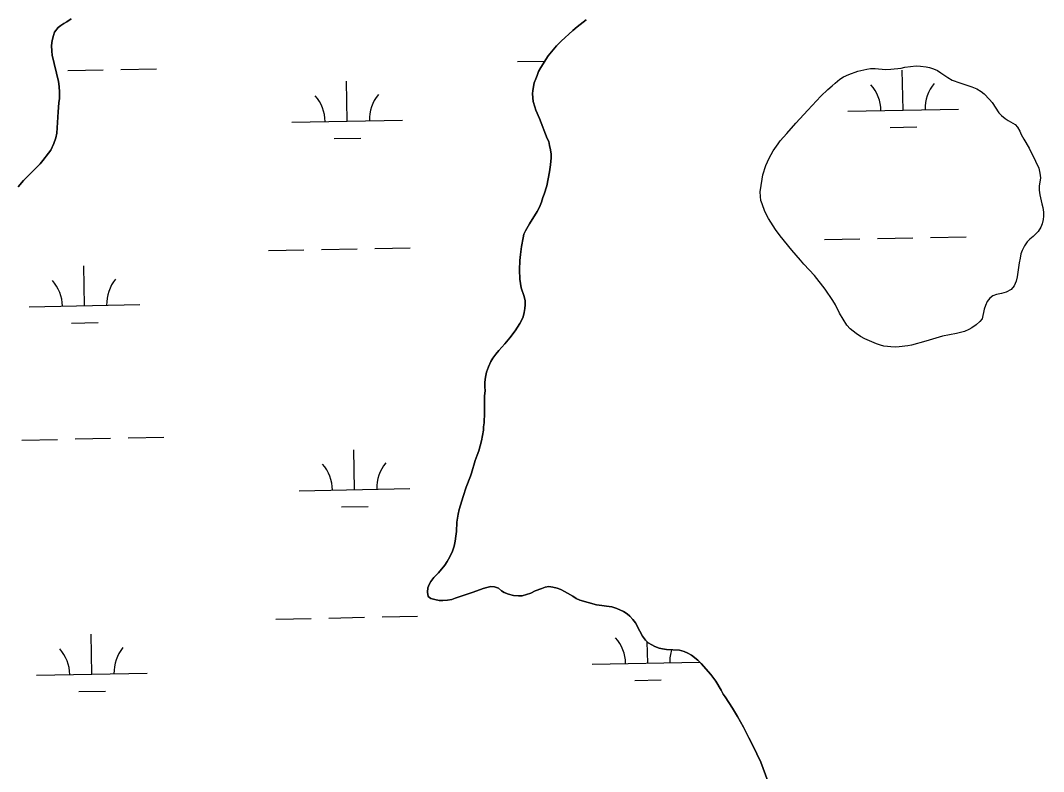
# Model space of a CAD drawing. Extents: x 3989314 to 4027622, y 243956 to 270014.
# Drawn here: x 4001338 to 4002262, y 252919 to 253597 of the extents above; entities that cross this region are included whole.
import ezdxf

# ---------------------------------------------------------------- set-up
doc = ezdxf.new("R2010")
doc.units = 0
doc.layers.add('V-RIVR-EDGE', color=7, linetype='Continuous')
doc.layers.add('V-WETL-SWMP', color=7, linetype='Continuous')

msp = doc.modelspace()

# ---------------------------------------------------------------- linework, layer by layer
at = {"layer": 'V-RIVR-EDGE'}
for points in [[(4001383.62, 253598.75), (4001379.89, 253595.96), (4001377.18, 253594.57), (4001374.35, 253592.79), (4001371.9, 253590.88), (4001368.8, 253586.67), (4001367.75, 253583.73), (4001366.7, 253579.25), (4001366.02, 253574.64), (4001366.25, 253569.63), (4001366.61, 253565.91), (4001372.22, 253542.03), (4001372.83, 253537.54), (4001373.18, 253532.53), (4001373.15, 253526.76), (4001372.61, 253522.79), (4001371.91, 253514.72), (4001371.05, 253500.36), (4001370.63, 253495.62), (4001369.83, 253491.27), (4001368.14, 253486.28), (4001365.27, 253480.27), (4001363.33, 253477.46), (4001358.16, 253470.7), (4001355.83, 253467.9), (4001340.73, 253452.86), (4001335.95, 253447.13)], [(4001731.51, 253136.02), (4001731.95, 253144.22), (4001733.03, 253151.65), (4001733.95, 253155.75), (4001737.49, 253167.52), (4001740.37, 253175.97), (4001744.08, 253185.87), (4001745.27, 253188.68), (4001748.53, 253200.1), (4001750.35, 253204.7), (4001751.66, 253208.67), (4001754.29, 253217.62), (4001755.89, 253227.23), (4001756.04, 253230.31), (4001756.57, 253233.89), (4001756.89, 253243.12), (4001756.71, 253254.28), (4001756.86, 253258.25), (4001757.41, 253262.74), (4001757.04, 253266.33), (4001757.2, 253270.56), (4001757.74, 253275.17), (4001758.8, 253279.78), (4001760.37, 253284.39), (4001762.45, 253289.37), (4001764.27, 253292.31), (4001766.98, 253296.01), (4001769.7, 253299.2), (4001775.25, 253305.32), (4001779.77, 253310.8), (4001784.43, 253316.93), (4001788.71, 253323.57), (4001790.26, 253326.25), (4001791.7, 253329.57), (4001792.62, 253333.54), (4001793.16, 253337.13), (4001793.56, 253340.46), (4001793.59, 253344.18), (4001792.58, 253347.9), (4001789.82, 253355.87), (4001788.84, 253363.7), (4001788.51, 253372.03), (4001788.82, 253380.49), (4001789.24, 253385.88), (4001790.19, 253393.31), (4001791.65, 253400.99), (4001792.44, 253404.32), (4001793.87, 253407.26), (4001797.5, 253413.52), (4001804.5, 253424.63), (4001806.58, 253428.72), (4001808.4, 253433.06), (4001809.59, 253437.29), (4001810.76, 253440.36), (4001812.99, 253448.04), (4001815.64, 253460.46), (4001816.45, 253466.99), (4001817, 253473.27), (4001817.02, 253476.6), (4001816.54, 253480.33), (4001815.67, 253484.43), (4001814.79, 253487.9), (4001813.53, 253490.73), (4001806.59, 253508.6), (4001803.18, 253516.19), (4001802.17, 253519.14), (4001800.93, 253524.02), (4001800.33, 253530.95), (4001800.48, 253534.15), (4001801.81, 253540.94), (4001803.11, 253544.65), (4001804.54, 253547.59), (4001805.72, 253551.05), (4001807.67, 253554.62), (4001814.4, 253565.35), (4001821.9, 253574.28), (4001826.03, 253578.48), (4001836.61, 253588.15), (4001840.48, 253591.46), (4001848.6, 253597.82)], [(4002007.41, 253454.07), (4002008.2, 253457.92), (4002010.96, 253466.25), (4002013.96, 253472.92), (4002017.6, 253479.45), (4002021.88, 253485.97), (4002023.83, 253488.53), (4002029.66, 253495.31), (4002037.81, 253504.51), (4002048.82, 253516.13), (4002060.47, 253528.91), (4002066.68, 253534.9), (4002070.68, 253538.22), (4002073.4, 253540.77), (4002077.53, 253544.09), (4002080.89, 253546.38), (4002085.66, 253548.53), (4002094.03, 253551.43), (4002102.14, 253553.31), (4002105.23, 253553.8), (4002109.6, 253553.77), (4002118.85, 253552.94), (4002123.73, 253553.29), (4002132.87, 253554.26), (4002136.34, 253555.01), (4002146.63, 253556.23), (4002150.49, 253556.08), (4002155.62, 253555.4), (4002158.58, 253554.74), (4002162.17, 253553.68), (4002165.89, 253551.99), (4002168.96, 253550.04), (4002175.1, 253545.76), (4002179.19, 253543.29), (4002185.86, 253540.8), (4002196.76, 253537.26), (4002201.25, 253535.43), (4002205.09, 253533.22), (4002208.03, 253530.89), (4002212.88, 253525.85), (4002215.18, 253523.13), (4002221.16, 253513.97), (4002223.58, 253511.38), (4002226.91, 253508.66), (4002229.59, 253506.84), (4002235.87, 253503.2), (4002237.91, 253501.01), (4002240.2, 253497.26), (4002241.46, 253494.3), (4002243.75, 253490.04), (4002248.58, 253482.04), (4002254.42, 253470.3), (4002257.2, 253463.86), (4002258.33, 253459.35), (4002258.69, 253455.11), (4002257.74, 253447.66), (4002257.71, 253444.06), (4002258.2, 253439.82), (4002259.94, 253431.58), (4002260.82, 253428.36), (4002261.44, 253424.12), (4002261.54, 253420.65), (4002261.14, 253417.44), (4002260.34, 253413.71), (4002259.16, 253410.51), (4002256.82, 253406.67), (4002252.3, 253402.2), (4002249.32, 253399.78), (4002246.87, 253397.48), (4002244.27, 253393.64), (4002242.19, 253389.41), (4002241.14, 253386.46), (4002240.47, 253382.61), (4002239.54, 253378.51), (4002237.66, 253365.92), (4002236.86, 253361.94), (4002235.16, 253357.58), (4002232.45, 253354.39), (4002227.93, 253351.98), (4002223.55, 253350.72), (4002219.18, 253349.85), (4002215.83, 253348.71), (4002213.11, 253346.42), (4002210.78, 253343.61), (4002209.09, 253340.02), (4002208.04, 253336.68), (4002206.05, 253327.83), (4002203.98, 253325.53), (4002200.75, 253322.47), (4002196.74, 253319.66), (4002194.03, 253318.14), (4002190.3, 253316.49), (4002183.09, 253314.74), (4002170.47, 253312.13), (4002155.41, 253307.73), (4002142.27, 253304.21), (4002138.93, 253303.59), (4002131.08, 253302.49), (4002127.87, 253302.38), (4002123.75, 253302.54), (4002120.54, 253302.94)], [(4002120.54, 253302.94), (4002117.33, 253303.09), (4002114.25, 253304.01), (4002110.66, 253305.32), (4002100.15, 253309.89), (4002096.18, 253311.84), (4002092.47, 253314.57), (4002086.85, 253318.97), (4002084.04, 253322.08), (4002077.3, 253333.05), (4002073.62, 253340.4), (4002071.33, 253344.27), (4002064.33, 253354.72), (4002054.65, 253366.87), (4002045.2, 253377.21), (4002042.14, 253380.96), (4002034.36, 253389.88), (4002023.91, 253402.68), (4002019.57, 253408.49), (4002013.21, 253418.43), (4002009.91, 253424.74), (4002007.39, 253431.57), (4002006.38, 253434.8), (4002005.89, 253438.27), (4002005.79, 253442.51), (4002007.41, 253454.07)], [(4002014.9, 252904.9), (4002006.2, 252927.65), (4001999.25, 252942.57), (4001995.45, 252949.64), (4001990.64, 252959.17), (4001985.32, 252968.82), (4001980.75, 252976.41), (4001974.02, 252986.59), (4001972.24, 252989.16), (4001970.6, 252992.76), (4001965.65, 253000.62), (4001961.33, 253006.67), (4001952.42, 253016.73), (4001949.37, 253019.7), (4001943.88, 253024.22), (4001940.43, 253026.17), (4001937.11, 253027.47), (4001932.89, 253028.66), (4001921.09, 253029.38), (4001917.51, 253030.04), (4001914.43, 253030.7), (4001910.6, 253032.01), (4001907.79, 253033.44), (4001904.72, 253035.51), (4001902.17, 253037.83), (4001899.37, 253041.44), (4001896.97, 253045.82), (4001893.17, 253053.41), (4001890.88, 253056.5), (4001888.21, 253059.47), (4001885.79, 253061.66), (4001882.47, 253063.74), (4001876.46, 253066.47), (4001871.85, 253067.78), (4001866.98, 253068.58), (4001862.89, 253069.12), (4001858.02, 253069.54), (4001842.92, 253074), (4001839.72, 253075.3), (4001836.53, 253077.5), (4001831.67, 253080.1), (4001828.99, 253081.78), (4001825.67, 253083.47), (4001822.6, 253084.65), (4001818.63, 253085.7), (4001815.04, 253086.11), (4001811.71, 253085.49), (4001808.49, 253084.48), (4001802.45, 253082.21), (4001798.59, 253080.19), (4001794.74, 253078.93), (4001790.88, 253077.93), (4001787.55, 253077.7), (4001783.06, 253078.11), (4001778.58, 253079.3), (4001774.75, 253080.73), (4001772.19, 253082.41), (4001769.64, 253084.61), (4001765.93, 253085.79), (4001762.6, 253086.19), (4001758.88, 253085.32), (4001755.79, 253084.32), (4001746.67, 253081.04), (4001730.48, 253075.64), (4001727.26, 253074.63), (4001723.54, 253073.89), (4001719.31, 253073.66), (4001715.85, 253073.68), (4001712, 253074.48), (4001708.42, 253075.52), (4001705.87, 253077.21), (4001705.38, 253081.18), (4001705.79, 253085.03), (4001706.96, 253087.97), (4001708.39, 253090.65), (4001711.11, 253094.23), (4001715.24, 253098.69), (4001720.93, 253105.45), (4001723.13, 253108.77), (4001725.59, 253112.98), (4001728.06, 253118.22), (4001729.38, 253122.57), (4001730.43, 253127.05), (4001731.1, 253131.54), (4001731.51, 253136.02)]]:
    msp.add_lwpolyline(points, dxfattribs=at)
at = {"layer": 'V-WETL-SWMP'}
for p, q in [((4001786.5, 253560.1), (4001811.42, 253560.6)), ((4001380.67, 253552.01), (4001412.66, 253552.65)), ((4001428.66, 253552.97), (4001460.65, 253553.61)), ((4002134.75, 253516.29), (4002134.04, 253552.28)), ((4001632.95, 253506.29), (4001632.23, 253542.28)), ((4002084.76, 253515.29), (4002184.74, 253517.28)), ((4001582.96, 253505.29), (4001682.94, 253507.28)), ((4002123.06, 253500.62), (4002147.06, 253501.1)), ((4001621.26, 253490.62), (4001645.25, 253491.1)), ((4002111.65, 253400.37), (4002143.64, 253401.01)), ((4002159.64, 253401.33), (4002191.64, 253401.97)), ((4001657.83, 253391.33), (4001689.83, 253391.97)), ((4002063.66, 253399.42), (4002095.65, 253400.05)), ((4001561.85, 253389.42), (4001593.85, 253390.05)), ((4001609.84, 253390.37), (4001641.84, 253391.01)), ((4001395.75, 253339.67), (4001395.03, 253375.66)), ((4001345.76, 253338.67), (4001445.74, 253340.66)), ((4001384.06, 253324), (4001408.05, 253324.48)), ((4001339.31, 253218.45), (4001371.3, 253219.08)), ((4001387.3, 253219.4), (4001419.29, 253220.04)), ((4001435.29, 253220.36), (4001467.28, 253221)), ((4001639.57, 253173.68), (4001638.86, 253209.67)), ((4001589.58, 253172.68), (4001689.56, 253174.67)), ((4001627.88, 253158.01), (4001651.88, 253158.49)), ((4001664.46, 253058.72), (4001696.46, 253059.36)), ((4001568.48, 253056.81), (4001600.47, 253057.44)), ((4001616.47, 253057.76), (4001648.46, 253058.4)), ((4001402.38, 253007.06), (4001401.66, 253043.05)), ((4001904.18, 253017.06), (4001903.8, 253036.35)), ((4001854.19, 253016.06), (4001951.12, 253017.99)), ((4001352.38, 253006.06), (4001452.37, 253008.05)), ((4001892.49, 253001.39), (4001916.49, 253001.87)), ((4001390.68, 252991.39), (4001414.68, 252991.87))]:
    msp.add_line(p, q, dxfattribs=at)
for points in [[(4001335.95, 253447.12), (4001340.73, 253452.86), (4001355.83, 253467.9), (4001358.16, 253470.7), (4001363.33, 253477.46), (4001365.27, 253480.27), (4001368.14, 253486.28), (4001369.83, 253491.27), (4001370.63, 253495.62), (4001371.05, 253500.36), (4001371.91, 253514.72), (4001372.61, 253522.79), (4001373.15, 253526.76), (4001373.18, 253532.53), (4001372.83, 253537.54), (4001372.22, 253542.03), (4001366.61, 253565.91), (4001366.25, 253569.63), (4001366.02, 253574.64), (4001366.7, 253579.25), (4001367.75, 253583.73), (4001368.8, 253586.67), (4001371.9, 253590.88), (4001374.35, 253592.79), (4001377.18, 253594.57), (4001379.88, 253595.96), (4001383.62, 253598.75)], [(4001848.6, 253597.82), (4001840.48, 253591.46), (4001836.61, 253588.15), (4001826.03, 253578.48), (4001821.9, 253574.27), (4001814.4, 253565.35), (4001807.67, 253554.62), (4001805.72, 253551.05), (4001804.54, 253547.59), (4001803.11, 253544.65), (4001801.81, 253540.94), (4001800.48, 253534.15), (4001800.33, 253530.95), (4001800.92, 253524.02), (4001802.17, 253519.14), (4001803.18, 253516.19), (4001806.59, 253508.6), (4001813.53, 253490.73), (4001814.79, 253487.9), (4001815.67, 253484.43), (4001816.54, 253480.33), (4001817.02, 253476.6), (4001817, 253473.27), (4001816.45, 253466.99), (4001815.64, 253460.46), (4001812.99, 253448.04), (4001810.76, 253440.36), (4001809.58, 253437.29), (4001808.4, 253433.06), (4001806.58, 253428.72), (4001804.5, 253424.63), (4001797.5, 253413.52), (4001793.87, 253407.26), (4001792.44, 253404.32), (4001791.65, 253400.99), (4001790.19, 253393.31), (4001789.24, 253385.88), (4001788.82, 253380.49), (4001788.51, 253372.03), (4001788.84, 253363.7), (4001789.82, 253355.87), (4001792.58, 253347.9), (4001793.59, 253344.18), (4001793.56, 253340.46), (4001793.15, 253337.13), (4001792.62, 253333.54), (4001791.69, 253329.57), (4001790.26, 253326.25), (4001788.71, 253323.57), (4001784.43, 253316.93), (4001779.77, 253310.8), (4001775.25, 253305.32), (4001769.7, 253299.2), (4001766.98, 253296.01), (4001764.27, 253292.31), (4001762.45, 253289.38), (4001760.37, 253284.39), (4001758.8, 253279.78), (4001757.74, 253275.17), (4001757.2, 253270.56), (4001757.04, 253266.33), (4001757.4, 253262.74), (4001756.86, 253258.25), (4001756.71, 253254.28), (4001756.89, 253243.12), (4001756.57, 253233.89), (4001756.04, 253230.31), (4001755.89, 253227.23), (4001754.29, 253217.62), (4001751.66, 253208.67), (4001750.35, 253204.7), (4001748.53, 253200.1), (4001745.27, 253188.68), (4001744.08, 253185.87), (4001740.37, 253175.97), (4001737.49, 253167.52), (4001733.95, 253155.75), (4001733.03, 253151.65), (4001731.95, 253144.22), (4001731.52, 253136.02)], [(4002120.54, 253302.94), (4002117.33, 253303.09), (4002114.25, 253304.01), (4002110.66, 253305.32), (4002100.15, 253309.89), (4002096.18, 253311.84), (4002092.47, 253314.57), (4002086.85, 253318.98), (4002084.04, 253322.08), (4002077.3, 253333.05), (4002073.62, 253340.4), (4002071.33, 253344.27), (4002064.33, 253354.73), (4002054.65, 253366.87), (4002045.2, 253377.21), (4002042.14, 253380.96), (4002034.36, 253389.88), (4002023.91, 253402.68), (4002019.57, 253408.49), (4002013.21, 253418.43), (4002009.91, 253424.75), (4002007.39, 253431.57), (4002006.38, 253434.79), (4002005.89, 253438.27), (4002005.79, 253442.51), (4002007.41, 253454.07), (4002008.2, 253457.92), (4002010.96, 253466.25), (4002013.96, 253472.92), (4002017.6, 253479.45), (4002021.88, 253485.98), (4002023.83, 253488.53), (4002029.66, 253495.31), (4002037.81, 253504.51), (4002048.82, 253516.13), (4002060.47, 253528.91), (4002066.68, 253534.91), (4002070.68, 253538.22), (4002073.4, 253540.77), (4002077.53, 253544.09), (4002080.89, 253546.38), (4002085.66, 253548.53), (4002094.03, 253551.43), (4002102.14, 253553.31), (4002105.23, 253553.8), (4002109.6, 253553.77), (4002118.85, 253552.94), (4002123.73, 253553.3), (4002132.87, 253554.26), (4002136.34, 253555.01), (4002146.63, 253556.23), (4002150.49, 253556.08), (4002155.62, 253555.4), (4002158.58, 253554.74), (4002162.17, 253553.68), (4002165.88, 253551.99), (4002168.96, 253550.04), (4002175.1, 253545.76), (4002179.19, 253543.29), (4002185.86, 253540.8), (4002196.76, 253537.26), (4002201.25, 253535.43), (4002205.09, 253533.22), (4002208.03, 253530.89), (4002212.88, 253525.85), (4002215.18, 253523.13), (4002221.16, 253513.97), (4002223.58, 253511.38), (4002226.91, 253508.66), (4002229.59, 253506.84), (4002235.87, 253503.2), (4002237.91, 253501), (4002240.2, 253497.26), (4002241.46, 253494.3), (4002243.75, 253490.04), (4002248.58, 253482.04), (4002254.42, 253470.3), (4002257.2, 253463.86), (4002258.33, 253459.36), (4002258.69, 253455.11), (4002257.74, 253447.66), (4002257.71, 253444.06), (4002258.2, 253439.82), (4002259.94, 253431.58), (4002260.82, 253428.36), (4002261.44, 253424.12), (4002261.54, 253420.65), (4002261.14, 253417.44), (4002260.34, 253413.71), (4002259.16, 253410.51), (4002256.82, 253406.67), (4002252.3, 253402.2), (4002249.32, 253399.78), (4002246.87, 253397.48), (4002244.27, 253393.64), (4002242.19, 253389.41), (4002241.14, 253386.46), (4002240.47, 253382.61), (4002239.54, 253378.51), (4002237.66, 253365.92), (4002236.87, 253361.94)], [(4002236.87, 253361.94), (4002235.17, 253357.58), (4002232.45, 253354.39), (4002227.93, 253351.98), (4002223.55, 253350.72), (4002219.18, 253349.85), (4002215.83, 253348.71), (4002213.11, 253346.42), (4002210.78, 253343.61), (4002209.09, 253340.02), (4002208.04, 253336.68), (4002206.05, 253327.83), (4002203.98, 253325.53), (4002200.75, 253322.47), (4002196.74, 253319.67), (4002194.03, 253318.14), (4002190.3, 253316.49), (4002183.09, 253314.74), (4002170.47, 253312.13), (4002155.41, 253307.73), (4002142.27, 253304.21), (4002138.93, 253303.59), (4002131.08, 253302.49), (4002127.87, 253302.38), (4002123.75, 253302.54), (4002120.54, 253302.94)], [(4001731.52, 253136.02), (4001731.1, 253131.54), (4001730.43, 253127.05), (4001729.38, 253122.57), (4001728.06, 253118.22), (4001725.59, 253112.98), (4001723.13, 253108.77), (4001720.93, 253105.45), (4001715.24, 253098.69), (4001711.11, 253094.23), (4001708.39, 253090.65), (4001706.96, 253087.97), (4001705.79, 253085.03), (4001705.38, 253081.19), (4001705.87, 253077.21), (4001708.42, 253075.52), (4001712, 253074.48), (4001715.85, 253073.68), (4001719.31, 253073.66), (4001723.54, 253073.89), (4001727.26, 253074.63), (4001730.48, 253075.64), (4001746.67, 253081.04), (4001755.79, 253084.32), (4001758.88, 253085.32), (4001762.6, 253086.2), (4001765.93, 253085.79), (4001769.64, 253084.61), (4001772.19, 253082.41), (4001774.75, 253080.73), (4001778.58, 253079.29), (4001783.06, 253078.11), (4001787.55, 253077.7), (4001790.88, 253077.93), (4001794.74, 253078.93), (4001798.59, 253080.19), (4001802.45, 253082.21), (4001808.49, 253084.48), (4001811.71, 253085.49), (4001815.04, 253086.11), (4001818.63, 253085.7), (4001822.6, 253084.65), (4001825.67, 253083.47), (4001828.99, 253081.78), (4001831.67, 253080.1), (4001836.53, 253077.5), (4001839.72, 253075.3), (4001842.92, 253074), (4001858.02, 253069.54), (4001862.89, 253069.12), (4001866.98, 253068.58), (4001871.85, 253067.78), (4001876.46, 253066.47), (4001882.47, 253063.74), (4001885.79, 253061.66), (4001888.21, 253059.47), (4001890.88, 253056.5), (4001893.17, 253053.41), (4001896.97, 253045.82), (4001899.38, 253041.44), (4001902.17, 253037.83), (4001904.72, 253035.51), (4001907.79, 253033.44), (4001910.6, 253032.01), (4001914.43, 253030.7), (4001917.51, 253030.04), (4001921.09, 253029.38), (4001932.89, 253028.66), (4001937.11, 253027.47), (4001940.43, 253026.17), (4001943.88, 253024.22), (4001949.37, 253019.7), (4001952.42, 253016.73), (4001961.33, 253006.67), (4001965.65, 253000.62), (4001970.6, 252992.76), (4001972.25, 252989.16), (4001974.02, 252986.58), (4001980.75, 252976.41), (4001985.32, 252968.82), (4001990.64, 252959.17), (4001995.45, 252949.65), (4001999.25, 252942.57), (4002006.2, 252927.65), (4002014.9, 252904.9)]]:
    msp.add_lwpolyline(points, dxfattribs=at)
for centre, start, end in [((4002079.51, 253515.66), 0.36988, 41.91354), ((4002189.98, 253517.86), 140.36987, 181.91353), ((4001688.17, 253507.86), 140.36987, 181.91353), ((4001577.7, 253505.66), 0.36988, 41.91354), ((4001450.97, 253341.24), 140.36987, 181.91353), ((4001340.51, 253339.04), 0.36988, 41.91354), ((4001694.8, 253175.25), 140.36987, 181.91353), ((4001584.33, 253173.05), 0.36988, 41.91354), ((4001848.94, 253016.43), 0.36988, 41.91354), ((4001347.13, 253006.43), 0.36988, 41.91354), ((4001457.6, 253008.63), 140.36987, 181.91353), ((4001959.41, 253018.63), 162.73909, 181.91353)]:
    msp.add_arc(centre, 35.25, start, end, dxfattribs=at)

doc.saveas('drawing.dxf')
